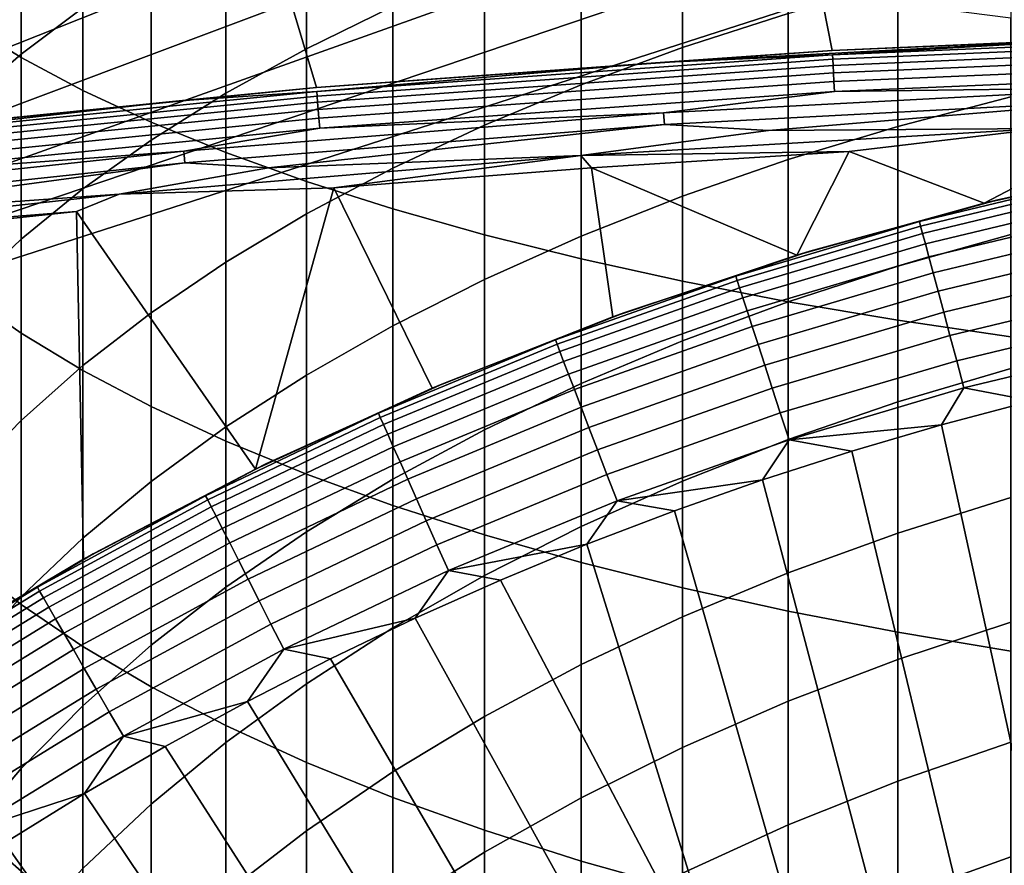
# Model space of a CAD drawing. Header units: metres. Extents: x -109 to 109, y -100 to 58.
# Tile 380 of 642: x -9.08 to -4.24, y 1.41 to 5.57. Entities that reach past the tile are written whole.
import ezdxf

# ---------------------------------------------------------------- set-up
doc = ezdxf.new("R2010")
doc.units = ezdxf.units.M
doc.layers.add('solid_21_062_100_XXX', color=7, linetype='CONTINUOUS')

msp = doc.modelspace()

# ---------------------------------------------------------------- linework, layer by layer
at = {"layer": 'solid_21_062_100_XXX'}
for points in [[(-9.075924, 6.760257, 208.655167), (-9.346973, 6.903656, 208.117264), (-9.346973, 5.552783, 207.725342), (-9.075924, 5.386034, 208.25647)], [(-8.771758, 6.621335, 209.17627), (-9.075924, 6.760257, 208.655167), (-9.075924, 5.386034, 208.25647), (-8.771758, 5.224493, 208.770996)], [(-8.435585, 6.487397, 209.678665), (-8.771758, 6.621335, 209.17627), (-8.771758, 5.224493, 208.770996), (-8.435585, 5.068746, 209.267075)], [(-9.075924, 6.332103, 198.475311), (-8.771758, 6.537919, 197.976837), (-8.771758, 5.630157, 197.578613), (-9.075924, 5.402772, 198.067627)], [(-8.06863, 6.358932, 210.160538), (-8.435585, 6.487397, 209.678665), (-8.435585, 5.068746, 209.267075), (-8.06863, 4.919364, 209.742889)], [(-7.672235, 6.260195, 196.223633), (-7.247845, 6.450282, 195.814819), (-7.247845, 5.637002, 195.414841), (-7.672235, 5.429248, 195.814957)], [(-2.543967, 5.528394, 25.515415), (-2.633567, 6.444398, 0.004598), (-5.265005, 6.329423, 0.004598), (-5.08588, 5.420014, 25.515415)], [(-7.672235, 6.23641, 210.620132), (-8.06863, 6.358932, 210.160538), (-8.06863, 4.919364, 209.742889), (-7.672235, 4.776891, 210.196686)], [(-9.346973, 6.119654, 198.989853), (-9.075924, 6.332103, 198.475311), (-9.075924, 5.402772, 198.067627), (-9.346973, 5.168059, 198.572418)], [(-5.08588, 5.420014, 25.515415), (-5.265005, 6.329423, 0.004598), (-7.891796, 6.137919, 0.004598), (-7.62369, 5.239478, 25.515415)], [(-5.822664, 6.184336, 194.360733), (-5.302712, 6.339252, 194.062378), (-5.302712, 5.602595, 193.65921), (-5.822664, 5.434801, 193.950516)], [(-2.20382, -0.203363, -19.838242), (-23.166414, -0.126966, -19.628342), (-3.36626, 6.248704, -2.111332), (-2.240212, 6.289994, -1.997891)], [(-23.166414, -0.126966, -19.628342), (-4.498542, 6.190415, -2.27148), (-3.36626, 6.248704, -2.111332)], [(-8.06863, 6.059652, 196.654922), (-7.672235, 6.260195, 196.223633), (-7.672235, 5.429248, 195.814957), (-8.06863, 5.210064, 196.237091)], [(-7.247845, 6.120275, 211.055756), (-7.672235, 6.23641, 210.620132), (-7.672235, 4.776891, 210.196686), (-7.247845, 4.641847, 210.626816)], [(-23.166414, -0.126966, -19.628342), (-5.638408, 6.114653, -2.479636), (-4.498542, 6.190415, -2.27148)], [(-6.321368, 6.015237, 194.686401), (-5.822664, 6.184336, 194.360733), (-5.822664, 5.434801, 193.950516), (-6.321368, 5.251643, 194.268494)], [(-23.166414, -0.126966, -19.628342), (-6.788262, 6.02087, -2.737302), (-5.638408, 6.114653, -2.479636)], [(-7.62369, 5.239478, 25.515415), (-7.891796, 6.137919, 0.004598), (-10.512141, 5.870016, 0.004598), (-10.155347, 4.986932, 25.515415)], [(-6.797007, 6.010954, 211.46582), (-7.247845, 6.120275, 211.055756), (-7.247845, 4.641847, 210.626816), (-6.797007, 4.514725, 211.031723)], [(-8.435585, 5.849383, 197.107132), (-8.06863, 6.059652, 196.654922), (-8.06863, 5.210064, 196.237091), (-8.435585, 4.980251, 196.679688)], [(-23.166414, -0.126966, -19.628342), (-7.951138, 5.908281, -3.046637), (-6.788262, 6.02087, -2.737302)], [(-6.797007, 5.83257, 195.038193), (-6.321368, 6.015237, 194.686401), (-6.321368, 5.251643, 194.268494), (-6.797007, 5.05379, 194.611984)], [(-6.321368, 5.908844, 211.848831), (-6.797007, 6.010954, 211.46582), (-6.797007, 4.514725, 211.031723), (-6.321368, 4.395988, 211.409927)], [(-23.166414, -0.126966, -19.628342), (-9.128993, 5.775929, -3.410272), (-7.951138, 5.908281, -3.046637)], [(-5.822664, 5.814318, 212.203415), (-6.321368, 5.908844, 211.848831), (-6.321368, 4.395988, 211.409927), (-5.822664, 4.286071, 211.760025)], [(-4.763412, 5.754414, 193.395645), (-4.206731, 5.889703, 193.160782), (-4.206731, 5.192842, 192.738846), (-4.763412, 5.047427, 192.96759)], [(-8.771758, 5.630157, 197.578613), (-8.435585, 5.849383, 197.107132), (-8.435585, 4.980251, 196.679688), (-8.771758, 4.740648, 197.141129)], [(-7.247845, 5.637002, 195.414841), (-6.797007, 5.83257, 195.038193), (-6.797007, 5.05379, 194.611984), (-7.247845, 4.841963, 194.979736)], [(-5.302712, 5.72772, 212.528229), (-5.822664, 5.814318, 212.203415), (-5.822664, 4.286071, 211.760025), (-5.302712, 4.185373, 212.080765)], [(-5.302712, 5.602595, 193.65921), (-4.763412, 5.754414, 193.395645), (-4.763412, 5.047427, 192.96759), (-5.302712, 4.884245, 193.224274)], [(-4.763412, 5.649368, 212.822144), (-5.302712, 5.72772, 212.528229), (-5.302712, 4.185373, 212.080765), (-4.763412, 4.094263, 212.370956)], [(-9.075924, 5.402772, 198.067627), (-8.771758, 5.630157, 197.578613), (-8.771758, 4.740648, 197.141129), (-9.075924, 4.492128, 197.619766)], [(-7.672235, 5.429248, 195.814957), (-7.247845, 5.637002, 195.414841), (-7.247845, 4.841963, 194.979736), (-7.672235, 4.616937, 195.370392)], [(-4.206731, 5.579547, 213.084045), (-4.763412, 5.649368, 212.822144), (-4.763412, 4.094263, 212.370956), (-4.206731, 4.013073, 212.629562)], [(-5.822664, 5.434801, 193.950516), (-5.302712, 5.602595, 193.65921), (-5.302712, 4.884245, 193.224274), (-5.822664, 4.703891, 193.50798)], [(-9.075924, 5.386034, 208.25647), (-9.346973, 5.552783, 207.725342), (-9.346973, 4.220311, 207.274811), (-9.075924, 4.030531, 207.798141)], [(-3.560844, 5.487441, 25.578373), (-2.543967, 5.528394, 25.515415), (-5.08588, 5.420014, 25.515415)], [(-5.931958, 5.361589, 25.578373), (-3.560844, 5.487441, 25.578373), (-5.08588, 5.420014, 25.515415)], [(-5.084708, 5.399403, 25.640709), (-3.560844, 5.487441, 25.578373), (-5.931958, 5.361589, 25.578373)], [(-5.084708, 5.399403, 25.640709), (-2.54338, 5.507758, 25.640709), (-3.560844, 5.487441, 25.578373)], [(-5.083446, 5.377224, 25.700699), (-2.542749, 5.485552, 25.700699), (-2.54338, 5.507758, 25.640709), (-5.084708, 5.399403, 25.640709)], [(-5.08176, 5.34758, 25.75736), (-2.541906, 5.455873, 25.75736), (-2.542749, 5.485552, 25.700699), (-5.083446, 5.377224, 25.700699)], [(-8.06863, 5.210064, 196.237091), (-7.672235, 5.429248, 195.814957), (-7.672235, 4.616937, 195.370392), (-8.06863, 4.379531, 195.782547)], [(-6.321368, 5.251643, 194.268494), (-5.822664, 5.434801, 193.950516), (-5.822664, 4.703891, 193.50798), (-6.321368, 4.507024, 193.817642)], [(-5.079677, 5.310956, 25.809769), (-2.540864, 5.419203, 25.809769), (-2.541906, 5.455873, 25.75736), (-5.08176, 5.34758, 25.75736)], [(-9.346973, 5.168059, 198.572418), (-9.075924, 5.402772, 198.067627), (-9.075924, 4.492128, 197.619766), (-9.346973, 4.235598, 198.113815)], [(-8.771758, 5.224493, 208.770996), (-9.075924, 5.386034, 208.25647), (-9.075924, 4.030531, 207.798141), (-8.771758, 3.846677, 208.305145)], [(-5.931958, 5.361589, 25.578373), (-5.08588, 5.420014, 25.515415), (-7.62369, 5.239478, 25.515415)], [(-7.621932, 5.218909, 25.640709), (-5.084708, 5.399403, 25.640709), (-5.931958, 5.361589, 25.578373)], [(-7.620041, 5.196775, 25.700699), (-5.083446, 5.377224, 25.700699), (-5.084708, 5.399403, 25.640709), (-7.621932, 5.218909, 25.640709)], [(-7.617514, 5.167191, 25.75736), (-5.08176, 5.34758, 25.75736), (-5.083446, 5.377224, 25.700699), (-7.620041, 5.196775, 25.700699)], [(-5.077231, 5.26795, 25.857065), (-2.53964, 5.376146, 25.857065), (-2.540864, 5.419203, 25.809769), (-5.079677, 5.310956, 25.809769)], [(-7.621932, 5.218909, 25.640709), (-5.931958, 5.361589, 25.578373), (-7.62369, 5.239478, 25.515415), (-8.298903, 5.172922, 25.578373)], [(-7.614391, 5.13064, 25.809769), (-5.079677, 5.310956, 25.809769), (-5.08176, 5.34758, 25.75736), (-7.617514, 5.167191, 25.75736)], [(-5.074462, 5.219268, 25.898474), (-2.538255, 5.327404, 25.898474), (-2.53964, 5.376146, 25.857065), (-5.077231, 5.26795, 25.857065)], [(-7.610725, 5.087721, 25.857065), (-5.077231, 5.26795, 25.857065), (-5.079677, 5.310956, 25.809769), (-7.614391, 5.13064, 25.809769)], [(-3.550965, 5.239189, 25.933317), (-2.538255, 5.327404, 25.898474), (-5.074462, 5.219268, 25.898474)], [(-8.298903, 5.172922, 25.578373), (-7.62369, 5.239478, 25.515415), (-10.155347, 4.986932, 25.515415)], [(-7.606575, 5.039137, 25.898474), (-5.074462, 5.219268, 25.898474), (-5.077231, 5.26795, 25.857065), (-7.610725, 5.087721, 25.857065)], [(-6.797007, 5.05379, 194.611984), (-6.321368, 5.251643, 194.268494), (-6.321368, 4.507024, 193.817642), (-6.797007, 4.294362, 194.152176)], [(-3.550965, 5.239189, 25.933317), (-5.915502, 5.113687, 25.933317), (-5.911683, 5.056154, 25.961025), (-3.548673, 5.181576, 25.961025)], [(-5.915502, 5.113687, 25.933317), (-3.550965, 5.239189, 25.933317), (-5.074462, 5.219268, 25.898474)], [(-10.153007, 4.96642, 25.640709), (-7.621932, 5.218909, 25.640709), (-8.298903, 5.172922, 25.578373)], [(-10.150488, 4.944349, 25.700699), (-7.620041, 5.196775, 25.700699), (-7.621932, 5.218909, 25.640709), (-10.153007, 4.96642, 25.640709)], [(-10.14712, 4.914849, 25.75736), (-7.617514, 5.167191, 25.75736), (-7.620041, 5.196775, 25.700699), (-10.150488, 4.944349, 25.700699)], [(-8.435585, 5.068746, 209.267075), (-8.771758, 5.224493, 208.770996), (-8.771758, 3.846677, 208.305145), (-8.435585, 3.669419, 208.793945)], [(-8.435585, 4.980251, 196.679688), (-8.06863, 5.210064, 196.237091), (-8.06863, 4.379531, 195.782547), (-8.435585, 4.130612, 196.214691)], [(-5.915502, 5.113687, 25.933317), (-5.074462, 5.219268, 25.898474), (-7.606575, 5.039137, 25.898474)], [(-4.763412, 5.047427, 192.96759), (-4.206731, 5.192842, 192.738846), (-4.206731, 4.515069, 192.286896), (-4.763412, 4.359805, 192.509064)], [(-10.153007, 4.96642, 25.640709), (-8.298903, 5.172922, 25.578373), (-10.155347, 4.986932, 25.515415), (-10.660014, 4.921571, 25.578373)], [(-10.142962, 4.878401, 25.809769), (-7.614391, 5.13064, 25.809769), (-7.617514, 5.167191, 25.75736), (-10.14712, 4.914849, 25.75736)], [(-3.548673, 5.181576, 25.961025), (-5.911683, 5.056154, 25.961025), (-5.400035, 5.027806, 25.981146)], [(-3.548673, 5.181576, 25.961025), (-5.400035, 5.027806, 25.981146), (-4.047346, 5.036688, 25.993347), (-2.936284, 5.143081, 25.981146)], [(-10.138078, 4.835604, 25.857065), (-7.610725, 5.087721, 25.857065), (-7.614391, 5.13064, 25.809769), (-10.142962, 4.878401, 25.809769)], [(-10.132548, 4.787158, 25.898474), (-7.606575, 5.039137, 25.898474), (-7.610725, 5.087721, 25.857065), (-10.138078, 4.835604, 25.857065)], [(-5.915502, 5.113687, 25.933317), (-8.275881, 4.925542, 25.933317), (-8.270537, 4.868132, 25.961025), (-5.911683, 5.056154, 25.961025)], [(-8.275881, 4.925542, 25.933317), (-5.915502, 5.113687, 25.933317), (-7.606575, 5.039137, 25.898474)], [(-8.275881, 4.925542, 25.933317), (-7.606575, 5.039137, 25.898474), (-10.132548, 4.787158, 25.898474)], [(-8.06863, 4.919364, 209.742889), (-8.435585, 5.068746, 209.267075), (-8.435585, 3.669419, 208.793945), (-8.06863, 3.499404, 209.262772)], [(-5.911683, 5.056154, 25.961025), (-8.270537, 4.868132, 25.961025), (-7.859658, 4.844451, 25.981146)], [(-5.911683, 5.056154, 25.961025), (-7.859658, 4.844451, 25.981146), (-6.322547, 4.904096, 25.993347), (-5.400035, 5.027806, 25.981146)], [(-7.247845, 4.841963, 194.979736), (-6.797007, 5.05379, 194.611984), (-6.797007, 4.294362, 194.152176), (-7.247845, 4.066681, 194.510315)], [(-5.302712, 4.884245, 193.224274), (-4.763412, 5.047427, 192.96759), (-4.763412, 4.359805, 192.509064), (-5.302712, 4.185571, 192.758377)], [(-4.047346, 5.036688, 25.993347), (-6.322547, 4.904096, 25.993347), (-5.001896, 4.924289, 25.997431)], [(-5.400035, 5.027806, 25.981146), (-6.322547, 4.904096, 25.993347), (-4.047346, 5.036688, 25.993347)], [(-4.047346, 5.036688, 25.993347), (-5.001896, 4.924289, 25.997431), (-4.338138, 4.669417, 25.997431), (-3.732486, 4.98661, 25.997431)], [(-8.771758, 4.740648, 197.141129), (-8.435585, 4.980251, 196.679688), (-8.435585, 4.130612, 196.214691), (-8.771758, 3.871089, 196.665237)], [(-3.732486, 4.98661, 25.997431), (-4.338138, 4.669417, 25.997431), (-3.404914, 4.875026, 25.997431)], [(-8.275881, 4.925542, 25.933317), (-10.630442, 4.674889, 25.933317), (-10.623578, 4.61764, 25.961025), (-8.270537, 4.868132, 25.961025)], [(-10.630442, 4.674889, 25.933317), (-8.275881, 4.925542, 25.933317), (-10.132548, 4.787158, 25.898474)], [(-6.322547, 4.904096, 25.993347), (-8.593615, 4.713373, 25.993347), (-7.537824, 4.745306, 25.997431)], [(-7.859658, 4.844451, 25.981146), (-8.593615, 4.713373, 25.993347), (-6.322547, 4.904096, 25.993347)], [(-7.672235, 4.776891, 210.196686), (-8.06863, 4.919364, 209.742889), (-8.06863, 3.499404, 209.262772), (-7.672235, 3.337253, 209.709915)], [(-6.322547, 4.904096, 25.993347), (-7.537824, 4.745306, 25.997431), (-6.270484, 4.843845, 25.997431)], [(-6.322547, 4.904096, 25.993347), (-6.270484, 4.843845, 25.997431), (-5.001896, 4.924289, 25.997431)], [(-5.001896, 4.924289, 25.997431), (-6.270484, 4.843845, 25.997431), (-5.259147, 4.414567, 25.997431)], [(-5.001896, 4.924289, 25.997431), (-5.259147, 4.414567, 25.997431), (-4.338138, 4.669417, 25.997431)], [(-8.270537, 4.868132, 25.961025), (-10.623578, 4.61764, 25.961025), (-10.31327, 4.593155, 25.981146)], [(-8.270537, 4.868132, 25.961025), (-10.31327, 4.593155, 25.981146), (-8.593615, 4.713373, 25.993347), (-7.859658, 4.844451, 25.981146)], [(-7.537824, 4.745306, 25.997431), (-7.054158, 3.760156, 25.997431), (-6.16534, 4.111195, 25.997431), (-6.270484, 4.843845, 25.997431)], [(-6.270484, 4.843845, 25.997431), (-6.16534, 4.111195, 25.997431), (-5.259147, 4.414567, 25.997431)], [(-5.822664, 4.703891, 193.50798), (-5.302712, 4.884245, 193.224274), (-5.302712, 4.185571, 192.758377), (-5.822664, 3.993002, 193.033936)], [(-3.335197, 4.888314, 26.844654), (-3.404914, 4.875026, 25.997431), (-4.338138, 4.669417, 25.997431), (-4.271881, 4.685738, 26.844654)], [(-3.740828, 4.799212, 27.018965), (-3.335197, 4.888314, 26.844654), (-4.271881, 4.685738, 26.844654)], [(-7.672235, 4.616937, 195.370392), (-7.247845, 4.841963, 194.979736), (-7.247845, 4.066681, 194.510315), (-7.672235, 3.824811, 194.890778)], [(-4.656773, 4.579314, 27.018965), (-3.740828, 4.799212, 27.018965), (-4.271881, 4.685738, 26.844654)], [(-4.650871, 4.557286, 27.192122), (-3.736087, 4.776906, 27.192122), (-3.740828, 4.799212, 27.018965), (-4.656773, 4.579314, 27.018965)], [(-7.247845, 4.641847, 210.626816), (-7.672235, 4.776891, 210.196686), (-7.672235, 3.337253, 209.709915), (-7.247845, 3.183557, 210.133743)], [(-4.641081, 4.520751, 27.362629), (-3.728223, 4.739909, 27.362629), (-3.736087, 4.776906, 27.192122), (-4.650871, 4.557286, 27.192122)], [(-8.593615, 4.713373, 25.993347), (-10.859062, 4.464646, 25.993347), (-8.803649, 4.628683, 25.997431)], [(-10.31327, 4.593155, 25.981146), (-10.859062, 4.464646, 25.993347), (-8.593615, 4.713373, 25.993347)], [(-9.075924, 4.492128, 197.619766), (-8.771758, 4.740648, 197.141129), (-8.771758, 3.871089, 196.665237), (-9.075924, 3.601907, 197.132553)], [(-8.593615, 4.713373, 25.993347), (-8.803649, 4.628683, 25.997431), (-7.92309, 3.362443, 25.997431), (-7.537824, 4.745306, 25.997431)], [(-7.537824, 4.745306, 25.997431), (-7.92309, 3.362443, 25.997431), (-7.054158, 3.760156, 25.997431)], [(-6.321368, 4.507024, 193.817642), (-5.822664, 4.703891, 193.50798), (-5.822664, 3.993002, 193.033936), (-6.321368, 3.782801, 193.334717)], [(-4.627479, 4.469987, 27.529186), (-3.717296, 4.688502, 27.529186), (-3.728223, 4.739909, 27.362629), (-4.641081, 4.520751, 27.362629)], [(-4.271881, 4.685738, 26.844654), (-4.338138, 4.669417, 25.997431), (-5.259147, 4.414567, 25.997431), (-5.196455, 4.433597, 26.844654)], [(-4.656773, 4.579314, 27.018965), (-4.271881, 4.685738, 26.844654), (-5.196455, 4.433597, 26.844654)], [(-4.610168, 4.40538, 27.690523), (-3.70339, 4.623078, 27.690523), (-3.717296, 4.688502, 27.529186), (-4.627479, 4.469987, 27.529186)], [(-10.859062, 4.464646, 25.993347), (-10.067615, 4.494019, 25.997431), (-8.803649, 4.628683, 25.997431)], [(-10.067615, 4.494019, 25.997431), (-9.591549, 2.431618, 25.997431), (-8.769684, 2.919179, 25.997431), (-8.803649, 4.628683, 25.997431)], [(-8.803649, 4.628683, 25.997431), (-8.769684, 2.919179, 25.997431), (-7.92309, 3.362443, 25.997431)], [(-8.06863, 4.379531, 195.782547), (-7.672235, 4.616937, 195.370392), (-7.672235, 3.824811, 194.890778), (-8.06863, 3.569636, 195.292175)], [(-6.797007, 4.514725, 211.031723), (-7.247845, 4.641847, 210.626816), (-7.247845, 3.183557, 210.133743), (-6.797007, 3.038876, 210.532715)], [(-4.58928, 4.327424, 27.845409), (-3.68661, 4.544136, 27.845409), (-3.70339, 4.623078, 27.690523), (-4.610168, 4.40538, 27.690523)], [(-5.559954, 4.311779, 27.018965), (-4.656773, 4.579314, 27.018965), (-5.196455, 4.433597, 26.844654)], [(-5.552907, 4.290091, 27.192122), (-4.650871, 4.557286, 27.192122), (-4.656773, 4.579314, 27.018965), (-5.559954, 4.311779, 27.018965)], [(-5.541219, 4.254118, 27.362629), (-4.641081, 4.520751, 27.362629), (-4.650871, 4.557286, 27.192122), (-5.552907, 4.290091, 27.192122)], [(-6.321368, 4.395988, 211.409927), (-6.797007, 4.514725, 211.031723), (-6.797007, 3.038876, 210.532715), (-6.321368, 2.90374, 210.905365)], [(-6.797007, 4.294362, 194.152176), (-6.321368, 4.507024, 193.817642), (-6.321368, 3.782801, 193.334717), (-6.797007, 3.555736, 193.659637)], [(-5.524979, 4.204135, 27.529186), (-4.627479, 4.469987, 27.529186), (-4.641081, 4.520751, 27.362629), (-5.541219, 4.254118, 27.362629)], [(-4.763412, 4.359805, 192.509064), (-4.206731, 4.515069, 192.286896), (-4.206731, 3.857675, 191.805771), (-4.763412, 3.692859, 192.02095)], [(-4.564973, 4.236713, 27.992664), (-3.667085, 4.452277, 27.992664), (-3.68661, 4.544136, 27.845409), (-4.58928, 4.327424, 27.845409)], [(-9.346973, 4.235598, 198.113815), (-9.075924, 4.492128, 197.619766), (-9.075924, 3.601907, 197.132553), (-9.346973, 3.324051, 197.614929)], [(-5.50431, 4.140523, 27.690523), (-4.610168, 4.40538, 27.690523), (-4.627479, 4.469987, 27.529186), (-5.524979, 4.204135, 27.529186)], [(-5.196455, 4.433597, 26.844654), (-5.259147, 4.414567, 25.997431), (-6.16534, 4.111195, 25.997431), (-6.106299, 4.132605, 26.844654)], [(-5.559954, 4.311779, 27.018965), (-5.196455, 4.433597, 26.844654), (-6.106299, 4.132605, 26.844654)], [(-4.537435, 4.133939, 28.131165), (-3.644963, 4.348202, 28.131165), (-3.667085, 4.452277, 27.992664), (-4.564973, 4.236713, 27.992664)], [(-8.435585, 4.130612, 196.214691), (-8.06863, 4.379531, 195.782547), (-8.06863, 3.569636, 195.292175), (-8.435585, 3.302086, 195.713043)], [(-5.822664, 4.286071, 211.760025), (-6.321368, 4.395988, 211.409927), (-6.321368, 2.90374, 210.905365), (-5.822664, 2.778641, 211.250336)], [(-5.47937, 4.063767, 27.845409), (-4.58928, 4.327424, 27.845409), (-4.610168, 4.40538, 27.690523), (-5.50431, 4.140523, 27.690523)], [(-5.302712, 4.185571, 192.758377), (-4.763412, 4.359805, 192.509064), (-4.763412, 3.692859, 192.02095), (-5.302712, 3.507905, 192.262436)], [(-6.447896, 3.997343, 27.018965), (-5.559954, 4.311779, 27.018965), (-6.106299, 4.132605, 26.844654)], [(-6.439723, 3.976053, 27.192122), (-5.552907, 4.290091, 27.192122), (-5.559954, 4.311779, 27.018965), (-6.447896, 3.997343, 27.018965)], [(-5.45035, 3.974452, 27.992664), (-4.564973, 4.236713, 27.992664), (-4.58928, 4.327424, 27.845409), (-5.47937, 4.063767, 27.845409)], [(-4.506875, 4.019885, 28.259855), (-3.620413, 4.232705, 28.259855), (-3.644963, 4.348202, 28.131165), (-4.537435, 4.133939, 28.131165)], [(-7.247845, 4.066681, 194.510315), (-6.797007, 4.294362, 194.152176), (-6.797007, 3.555736, 193.659637), (-7.247845, 3.312634, 194.007507)], [(-6.426168, 3.940741, 27.362629), (-5.541219, 4.254118, 27.362629), (-5.552907, 4.290091, 27.192122), (-6.439723, 3.976053, 27.192122)], [(-5.302712, 4.185373, 212.080765), (-5.822664, 4.286071, 211.760025), (-5.822664, 2.778641, 211.250336), (-5.302712, 2.664035, 211.566376)], [(-9.075924, 4.030531, 207.798141), (-9.346973, 4.220311, 207.274811), (-9.346973, 2.908782, 206.766541), (-9.075924, 2.696332, 207.281082)], [(-6.407334, 3.891677, 27.529186), (-5.524979, 4.204135, 27.529186), (-5.541219, 4.254118, 27.362629), (-6.426168, 3.940741, 27.362629)], [(-5.41747, 3.87326, 28.131165), (-4.537435, 4.133939, 28.131165), (-4.564973, 4.236713, 27.992664), (-5.45035, 3.974452, 27.992664)], [(-4.473525, 3.895421, 28.377752), (-3.593623, 4.106667, 28.377752), (-3.620413, 4.232705, 28.259855), (-4.506875, 4.019885, 28.259855)], [(-6.383365, 3.829234, 27.690523), (-5.50431, 4.140523, 27.690523), (-5.524979, 4.204135, 27.529186), (-6.407334, 3.891677, 27.529186)], [(-5.822664, 3.993002, 193.033936), (-5.302712, 4.185571, 192.758377), (-5.302712, 3.507905, 192.262436), (-5.822664, 3.303488, 192.529312)], [(-4.763412, 4.094263, 212.370956), (-5.302712, 4.185373, 212.080765), (-5.302712, 2.664035, 211.566376), (-4.763412, 2.560341, 211.852325)], [(-8.771758, 3.871089, 196.665237), (-8.435585, 4.130612, 196.214691), (-8.435585, 3.302086, 195.713043), (-8.771758, 3.023138, 196.151825)], [(-6.106299, 4.132605, 26.844654), (-6.16534, 4.111195, 25.997431), (-7.054158, 3.760156, 25.997431), (-6.998835, 3.783616, 26.844654)], [(-6.447896, 3.997343, 27.018965), (-6.106299, 4.132605, 26.844654), (-6.998835, 3.783616, 26.844654)], [(-6.354442, 3.753888, 27.845409), (-5.47937, 4.063767, 27.845409), (-5.50431, 4.140523, 27.690523), (-6.383365, 3.829234, 27.690523)], [(-5.380983, 3.760962, 28.259855), (-4.506875, 4.019885, 28.259855), (-4.537435, 4.133939, 28.131165), (-5.41747, 3.87326, 28.131165)], [(-4.206731, 4.013073, 212.629562), (-4.763412, 4.094263, 212.370956), (-4.763412, 2.560341, 211.852325), (-4.206731, 2.467937, 212.107132)], [(-4.43764, 3.761496, 28.483959), (-3.564796, 3.971048, 28.483959), (-3.593623, 4.106667, 28.377752), (-4.473525, 3.895421, 28.377752)], [(-8.771758, 3.846677, 208.305145), (-9.075924, 4.030531, 207.798141), (-9.075924, 2.696332, 207.281082), (-8.771758, 2.490517, 207.779556)], [(-7.672235, 3.824811, 194.890778), (-7.247845, 4.066681, 194.510315), (-7.247845, 3.312634, 194.007507), (-7.672235, 3.054383, 194.377045)], [(-6.320787, 3.666214, 27.992664), (-5.45035, 3.974452, 27.992664), (-5.47937, 4.063767, 27.845409), (-6.354442, 3.753888, 27.845409)], [(-7.318164, 3.636866, 27.018965), (-6.447896, 3.997343, 27.018965), (-6.998835, 3.783616, 26.844654)], [(-7.308889, 3.616033, 27.192122), (-6.439723, 3.976053, 27.192122), (-6.447896, 3.997343, 27.018965), (-7.318164, 3.636866, 27.018965)], [(-7.293504, 3.581479, 27.362629), (-6.426168, 3.940741, 27.362629), (-6.439723, 3.976053, 27.192122), (-7.308889, 3.616033, 27.192122)], [(-6.321368, 3.782801, 193.334717), (-5.822664, 3.993002, 193.033936), (-5.822664, 3.303488, 192.529312), (-6.321368, 3.080355, 192.820633)], [(-6.282657, 3.566882, 28.131165), (-5.41747, 3.87326, 28.131165), (-5.45035, 3.974452, 27.992664), (-6.320787, 3.666214, 27.992664)], [(-5.341165, 3.638414, 28.377752), (-4.473525, 3.895421, 28.377752), (-4.506875, 4.019885, 28.259855), (-5.380983, 3.760962, 28.259855)], [(-7.272128, 3.533468, 27.529186), (-6.407334, 3.891677, 27.529186), (-6.426168, 3.940741, 27.362629), (-7.293504, 3.581479, 27.362629)], [(-3.564796, 3.971048, 28.483959), (-4.43764, 3.761496, 28.483959), (-4.102744, 3.6975, 28.576704), (-3.654497, 3.802549, 28.576704)], [(-7.244924, 3.472364, 27.690523), (-6.383365, 3.829234, 27.690523), (-6.407334, 3.891677, 27.529186), (-7.272128, 3.533468, 27.529186)], [(-5.29832, 3.506551, 28.483959), (-4.43764, 3.761496, 28.483959), (-4.473525, 3.895421, 28.377752), (-5.341165, 3.638414, 28.377752)], [(-9.075924, 3.601907, 197.132553), (-8.771758, 3.871089, 196.665237), (-8.771758, 3.023138, 196.151825), (-9.075924, 2.733809, 196.606949)], [(-8.435585, 3.669419, 208.793945), (-8.771758, 3.846677, 208.305145), (-8.771758, 2.490517, 207.779556), (-8.435585, 2.292085, 208.260162)], [(-7.212097, 3.398636, 27.845409), (-6.354442, 3.753888, 27.845409), (-6.383365, 3.829234, 27.690523), (-7.244924, 3.472364, 27.690523)], [(-6.240342, 3.456647, 28.259855), (-5.380983, 3.760962, 28.259855), (-5.41747, 3.87326, 28.131165), (-6.282657, 3.566882, 28.131165)], [(-4.763412, 3.692859, 192.02095), (-4.206731, 3.857675, 191.805771), (-4.206731, 3.221916, 191.296417), (-4.763412, 3.047861, 191.504196)], [(-8.06863, 3.569636, 195.292175), (-7.672235, 3.824811, 194.890778), (-7.672235, 3.054383, 194.377045), (-8.06863, 2.781925, 194.766907)], [(-6.998835, 3.783616, 26.844654), (-7.054158, 3.760156, 25.997431), (-7.92309, 3.362443, 25.997431), (-7.871532, 3.387618, 26.844654)], [(-7.318164, 3.636866, 27.018965), (-6.998835, 3.783616, 26.844654), (-7.871532, 3.387618, 26.844654)], [(-6.797007, 3.555736, 193.659637), (-6.321368, 3.782801, 193.334717), (-6.321368, 3.080355, 192.820633), (-6.797007, 2.839319, 193.13533)], [(-7.1739, 3.312844, 27.992664), (-6.320787, 3.666214, 27.992664), (-6.354442, 3.753888, 27.845409), (-7.212097, 3.398636, 27.845409)], [(-6.194165, 3.336351, 28.377752), (-5.341165, 3.638414, 28.377752), (-5.380983, 3.760962, 28.259855), (-6.240342, 3.456647, 28.259855)], [(-5.29832, 3.506551, 28.483959), (-4.547982, 3.58035, 28.576704), (-4.43764, 3.761496, 28.483959)], [(-4.43764, 3.761496, 28.483959), (-4.547982, 3.58035, 28.576704), (-4.102744, 3.6975, 28.576704)], [(-5.302712, 3.507905, 192.262436), (-4.763412, 3.692859, 192.02095), (-4.763412, 3.047861, 191.504196), (-5.302712, 2.85254, 191.737366)], [(-4.102744, 3.6975, 28.576704), (-4.547982, 3.58035, 28.576704), (-4.014115, 1.133301, 30.020081), (-3.621759, 1.240401, 30.020081)], [(-8.06863, 3.499404, 209.262772), (-8.435585, 3.669419, 208.793945), (-8.435585, 2.292085, 208.260162), (-8.06863, 2.101762, 208.721115)], [(-8.168374, 3.231336, 27.018965), (-7.318164, 3.636866, 27.018965), (-7.871532, 3.387618, 26.844654)], [(-8.158021, 3.211018, 27.192122), (-7.308889, 3.616033, 27.192122), (-7.318164, 3.636866, 27.018965), (-8.168374, 3.231336, 27.018965)], [(-7.130623, 3.215642, 28.131165), (-6.282657, 3.566882, 28.131165), (-6.320787, 3.666214, 27.992664), (-7.1739, 3.312844, 27.992664)], [(-6.144477, 3.206911, 28.483959), (-5.29832, 3.506551, 28.483959), (-5.341165, 3.638414, 28.377752), (-6.194165, 3.336351, 28.377752)], [(-9.346973, 3.324051, 197.614929), (-9.075924, 3.601907, 197.132553), (-9.075924, 2.733809, 196.606949), (-9.346973, 2.435155, 197.076736)], [(-8.140849, 3.177316, 27.362629), (-7.293504, 3.581479, 27.362629), (-7.308889, 3.616033, 27.192122), (-8.158021, 3.211018, 27.192122)], [(-8.435585, 3.302086, 195.713043), (-8.06863, 3.569636, 195.292175), (-8.06863, 2.781925, 194.766907), (-8.435585, 2.496254, 195.17569)], [(-8.11699, 3.130489, 27.529186), (-7.272128, 3.533468, 27.529186), (-7.293504, 3.581479, 27.362629), (-8.140849, 3.177316, 27.362629)], [(-7.247845, 3.312634, 194.007507), (-6.797007, 3.555736, 193.659637), (-6.797007, 2.839319, 193.13533), (-7.247845, 2.58126, 193.472244)], [(-7.082597, 3.107774, 28.259855), (-6.240342, 3.456647, 28.259855), (-6.282657, 3.566882, 28.131165), (-7.130623, 3.215642, 28.131165)], [(-5.29832, 3.506551, 28.483959), (-4.989884, 3.451186, 28.576704), (-4.547982, 3.58035, 28.576704)], [(-4.547982, 3.58035, 28.576704), (-4.989884, 3.451186, 28.576704), (-4.403313, 1.015239, 30.020081), (-4.014115, 1.133301, 30.020081)], [(-8.086624, 3.070894, 27.690523), (-7.244924, 3.472364, 27.690523), (-7.272128, 3.533468, 27.529186), (-8.11699, 3.130489, 27.529186)], [(-7.672235, 3.337253, 209.709915), (-8.06863, 3.499404, 209.262772), (-8.06863, 2.101762, 208.721115), (-7.672235, 1.920241, 209.160767)], [(-6.144477, 3.206911, 28.483959), (-5.428126, 3.310104, 28.576704), (-5.29832, 3.506551, 28.483959)], [(-5.822664, 3.303488, 192.529312), (-5.302712, 3.507905, 192.262436), (-5.302712, 2.85254, 191.737366), (-5.822664, 2.636665, 191.995056)], [(-5.29832, 3.506551, 28.483959), (-5.428126, 3.310104, 28.576704), (-4.989884, 3.451186, 28.576704)], [(-8.049984, 2.998984, 27.845409), (-7.212097, 3.398636, 27.845409), (-7.244924, 3.472364, 27.690523), (-8.086624, 3.070894, 27.690523)], [(-7.030187, 2.990059, 28.377752), (-6.194165, 3.336351, 28.377752), (-6.240342, 3.456647, 28.259855), (-7.082597, 3.107774, 28.259855)], [(-4.989884, 3.451186, 28.576704), (-5.428126, 3.310104, 28.576704), (-4.789046, 0.886308, 30.020081), (-4.403313, 1.015239, 30.020081)], [(-8.00735, 2.915309, 27.992664), (-7.1739, 3.312844, 27.992664), (-7.212097, 3.398636, 27.845409), (-8.049984, 2.998984, 27.845409)], [(-7.871532, 3.387618, 26.844654), (-7.92309, 3.362443, 25.997431), (-8.769684, 2.919179, 25.997431), (-8.721915, 2.945735, 26.844654)], [(-8.168374, 3.231336, 27.018965), (-7.871532, 3.387618, 26.844654), (-8.721915, 2.945735, 26.844654)], [(-8.771758, 3.023138, 196.151825), (-8.435585, 3.302086, 195.713043), (-8.435585, 2.496254, 195.17569), (-8.771758, 2.198412, 195.601883)], [(-7.959045, 2.820506, 28.131165), (-7.130623, 3.215642, 28.131165), (-7.1739, 3.312844, 27.992664), (-8.00735, 2.915309, 27.992664)], [(-7.247845, 3.183557, 210.133743), (-7.672235, 3.337253, 209.709915), (-7.672235, 1.920241, 209.160767), (-7.247845, 1.748186, 209.577469)], [(-7.672235, 3.054383, 194.377045), (-7.247845, 3.312634, 194.007507), (-7.247845, 2.58126, 193.472244), (-7.672235, 2.30712, 193.830154)], [(-6.973794, 2.863397, 28.483959), (-6.144477, 3.206911, 28.483959), (-6.194165, 3.336351, 28.377752), (-7.030187, 2.990059, 28.377752)], [(-6.321368, 3.080355, 192.820633), (-5.822664, 3.303488, 192.529312), (-5.822664, 2.636665, 191.995056), (-6.321368, 2.401025, 192.276367)], [(-6.144477, 3.206911, 28.483959), (-5.862387, 3.157206, 28.576704), (-5.428126, 3.310104, 28.576704)], [(-5.428126, 3.310104, 28.576704), (-5.862387, 3.157206, 28.576704), (-5.171012, 0.74661, 30.020081), (-4.789046, 0.886308, 30.020081)], [(-8.996195, 2.781866, 27.018965), (-8.168374, 3.231336, 27.018965), (-8.721915, 2.945735, 26.844654)], [(-8.984793, 2.762117, 27.192122), (-8.158021, 3.211018, 27.192122), (-8.168374, 3.231336, 27.018965), (-8.996195, 2.781866, 27.018965)], [(-8.96588, 2.729361, 27.362629), (-8.140849, 3.177316, 27.362629), (-8.158021, 3.211018, 27.192122), (-8.984793, 2.762117, 27.192122)], [(-7.905439, 2.715298, 28.259855), (-7.082597, 3.107774, 28.259855), (-7.130623, 3.215642, 28.131165), (-7.959045, 2.820506, 28.131165)], [(-6.973794, 2.863397, 28.483959), (-6.292349, 2.992604, 28.576704), (-6.144477, 3.206911, 28.483959)], [(-6.144477, 3.206911, 28.483959), (-6.292349, 2.992604, 28.576704), (-5.862387, 3.157206, 28.576704)], [(-4.763412, 3.047861, 191.504196), (-4.206731, 3.221916, 191.296417), (-4.206731, 2.609003, 190.759781), (-4.763412, 2.426042, 190.959763)], [(-8.939603, 2.683847, 27.529186), (-8.11699, 3.130489, 27.529186), (-8.140849, 3.177316, 27.362629), (-8.96588, 2.729361, 27.362629)], [(-6.797007, 3.038876, 210.532715), (-7.247845, 3.183557, 210.133743), (-7.247845, 1.748186, 209.577469), (-6.797007, 1.586224, 209.969742)], [(-5.862387, 3.157206, 28.576704), (-6.292349, 2.992604, 28.576704), (-5.54891, 0.596253, 30.020081), (-5.171012, 0.74661, 30.020081)], [(-8.90616, 2.625922, 27.690523), (-8.086624, 3.070894, 27.690523), (-8.11699, 3.130489, 27.529186), (-8.939603, 2.683847, 27.529186)], [(-7.846941, 2.600488, 28.377752), (-7.030187, 2.990059, 28.377752), (-7.082597, 3.107774, 28.259855), (-7.905439, 2.715298, 28.259855)], [(-8.865808, 2.556028, 27.845409), (-8.049984, 2.998984, 27.845409), (-8.086624, 3.070894, 27.690523), (-8.90616, 2.625922, 27.690523)], [(-8.06863, 2.781925, 194.766907), (-7.672235, 3.054383, 194.377045), (-7.672235, 2.30712, 193.830154), (-8.06863, 2.017899, 194.207748)], [(-6.797007, 2.839319, 193.13533), (-6.321368, 3.080355, 192.820633), (-6.321368, 2.401025, 192.276367), (-6.797007, 2.146479, 192.580231)], [(-9.075924, 2.733809, 196.606949), (-8.771758, 3.023138, 196.151825), (-8.771758, 2.198412, 195.601883), (-9.075924, 1.889488, 196.04393)], [(-6.321368, 2.90374, 210.905365), (-6.797007, 3.038876, 210.532715), (-6.797007, 1.586224, 209.969742), (-6.321368, 1.434945, 210.336136)], [(-5.302712, 2.85254, 191.737366), (-4.763412, 3.047861, 191.504196), (-4.763412, 2.426042, 190.959763), (-5.302712, 2.220726, 191.184174)], [(-8.818851, 2.474699, 27.992664), (-8.00735, 2.915309, 27.992664), (-8.049984, 2.998984, 27.845409), (-8.865808, 2.556028, 27.845409)], [(-7.783995, 2.476951, 28.483959), (-6.973794, 2.863397, 28.483959), (-7.030187, 2.990059, 28.377752), (-7.846941, 2.600488, 28.377752)], [(-6.973794, 2.863397, 28.483959), (-6.717695, 2.81642, 28.576704), (-6.292349, 2.992604, 28.576704)], [(-6.292349, 2.992604, 28.576704), (-6.717695, 2.81642, 28.576704), (-5.54891, 0.596253, 30.020081)], [(-8.721915, 2.945735, 26.844654), (-8.769684, 2.919179, 25.997431), (-9.591549, 2.431618, 25.997431), (-9.547576, 2.45922, 26.844654)], [(-8.996195, 2.781866, 27.018965), (-8.721915, 2.945735, 26.844654), (-9.547576, 2.45922, 26.844654)], [(-9.075924, 2.696332, 207.281082), (-9.346973, 2.908782, 206.766541), (-9.346973, 1.620696, 206.201477), (-9.075924, 1.385983, 206.706253)], [(-8.765652, 2.382554, 28.131165), (-7.959045, 2.820506, 28.131165), (-8.00735, 2.915309, 27.992664), (-8.818851, 2.474699, 27.992664)], [(-7.783995, 2.476951, 28.483959), (-7.138115, 2.628782, 28.576704), (-6.973794, 2.863397, 28.483959)], [(-6.973794, 2.863397, 28.483959), (-7.138115, 2.628782, 28.576704), (-6.717695, 2.81642, 28.576704)], [(-5.822664, 2.778641, 211.250336), (-6.321368, 2.90374, 210.905365), (-6.321368, 1.434945, 210.336136), (-5.822664, 1.294903, 210.675323)], [(-8.706613, 2.280296, 28.259855), (-7.905439, 2.715298, 28.259855), (-7.959045, 2.820506, 28.131165), (-8.765652, 2.382554, 28.131165)], [(-7.247845, 2.58126, 193.472244), (-6.797007, 2.839319, 193.13533), (-6.797007, 2.146479, 192.580231), (-7.247845, 1.873955, 192.905563)], [(-7.138115, 2.628782, 28.576704), (-5.922442, 0.435357, 30.020081), (-5.54891, 0.596253, 30.020081), (-6.717695, 2.81642, 28.576704)], [(-5.822664, 2.636665, 191.995056), (-5.302712, 2.85254, 191.737366), (-5.302712, 2.220726, 191.184174), (-5.822664, 1.993806, 191.432205)], [(-9.799357, 2.289687, 27.018965), (-8.996195, 2.781866, 27.018965), (-9.547576, 2.45922, 26.844654)], [(-9.786938, 2.270562, 27.192122), (-8.984793, 2.762117, 27.192122), (-8.996195, 2.781866, 27.018965), (-9.799357, 2.289687, 27.018965)], [(-9.766337, 2.23884, 27.362629), (-8.96588, 2.729361, 27.362629), (-8.984793, 2.762117, 27.192122), (-9.786938, 2.270562, 27.192122)], [(-8.435585, 2.496254, 195.17569), (-8.06863, 2.781925, 194.766907), (-8.06863, 2.017899, 194.207748), (-8.435585, 1.714652, 194.603668)], [(-5.302712, 2.664035, 211.566376), (-5.822664, 2.778641, 211.250336), (-5.822664, 1.294903, 210.675323), (-5.302712, 1.166607, 210.986053)], [(-9.737714, 2.194764, 27.529186), (-8.939603, 2.683847, 27.529186), (-8.96588, 2.729361, 27.362629), (-9.766337, 2.23884, 27.362629)], [(-9.346973, 2.435155, 197.076736), (-9.075924, 2.733809, 196.606949), (-9.075924, 1.889488, 196.04393), (-9.346973, 1.570606, 196.500229)], [(-8.642186, 2.168705, 28.377752), (-7.846941, 2.600488, 28.377752), (-7.905439, 2.715298, 28.259855), (-8.706613, 2.280296, 28.259855)], [(-9.701285, 2.138669, 27.690523), (-8.90616, 2.625922, 27.690523), (-8.939603, 2.683847, 27.529186), (-9.737714, 2.194764, 27.529186)], [(-8.771758, 2.490517, 207.779556), (-9.075924, 2.696332, 207.281082), (-9.075924, 1.385983, 206.706253), (-8.771758, 1.158598, 207.195267)], [(-4.763412, 2.560341, 211.852325), (-5.302712, 2.664035, 211.566376), (-5.302712, 1.166607, 210.986053), (-4.763412, 1.050527, 211.267197)], [(-9.65733, 2.070983, 27.845409), (-8.865808, 2.556028, 27.845409), (-8.90616, 2.625922, 27.690523), (-9.701285, 2.138669, 27.690523)], [(-7.783995, 2.476951, 28.483959), (-7.553299, 2.429828, 28.576704), (-7.138115, 2.628782, 28.576704)], [(-7.553299, 2.429828, 28.576704), (-6.291314, 0.264049, 30.020081), (-5.922442, 0.435357, 30.020081), (-7.138115, 2.628782, 28.576704)], [(-6.321368, 2.401025, 192.276367), (-5.822664, 2.636665, 191.995056), (-5.822664, 1.993806, 191.432205), (-6.321368, 1.746108, 191.702942)], [(-8.572862, 2.048631, 28.483959), (-7.783995, 2.476951, 28.483959), (-7.846941, 2.600488, 28.377752), (-8.642186, 2.168705, 28.377752)], [(-7.672235, 2.30712, 193.830154), (-7.247845, 2.58126, 193.472244), (-7.247845, 1.873955, 192.905563), (-7.672235, 1.584449, 193.25116)], [(-4.763412, 2.426042, 190.959763), (-4.206731, 2.609003, 190.759781), (-4.206731, 2.020106, 190.196899), (-4.763412, 1.828587, 190.388702)], [(-9.606182, 1.992223, 27.992664), (-8.818851, 2.474699, 27.992664), (-8.865808, 2.556028, 27.845409), (-9.65733, 2.070983, 27.845409)], [(-4.206731, 2.467937, 212.107132), (-4.763412, 2.560341, 211.852325), (-4.763412, 1.050527, 211.267197), (-4.206731, 0.947085, 211.517731)], [(-9.548232, 1.902988, 28.131165), (-8.765652, 2.382554, 28.131165), (-8.818851, 2.474699, 27.992664), (-9.606182, 1.992223, 27.992664)], [(-8.771758, 2.198412, 195.601883), (-8.435585, 2.496254, 195.17569), (-8.435585, 1.714652, 194.603668), (-8.771758, 1.398486, 195.016449)], [(-8.435585, 2.292085, 208.260162), (-8.771758, 2.490517, 207.779556), (-8.771758, 1.158598, 207.195267), (-8.435585, 0.939371, 207.666748)], [(-8.572862, 2.048631, 28.483959), (-7.962944, 2.219705, 28.576704), (-7.783995, 2.476951, 28.483959)], [(-7.783995, 2.476951, 28.483959), (-7.962944, 2.219705, 28.576704), (-7.553299, 2.429828, 28.576704)], [(-7.962944, 2.219705, 28.576704), (-6.655237, 0.082462, 30.020081), (-6.291314, 0.264049, 30.020081), (-7.553299, 2.429828, 28.576704)], [(-5.302712, 2.220726, 191.184174), (-4.763412, 2.426042, 190.959763), (-4.763412, 1.828587, 190.388702), (-5.302712, 1.613669, 190.603928)], [(-9.483923, 1.80396, 28.259855), (-8.706613, 2.280296, 28.259855), (-8.765652, 2.382554, 28.131165), (-9.548232, 1.902988, 28.131165)], [(-6.797007, 2.146479, 192.580231), (-6.321368, 2.401025, 192.276367), (-6.321368, 1.746108, 191.702942), (-6.797007, 1.478536, 191.995407)], [(-9.413743, 1.695894, 28.377752), (-8.642186, 2.168705, 28.377752), (-8.706613, 2.280296, 28.259855), (-9.483923, 1.80396, 28.259855)], [(-8.06863, 2.101762, 208.721115), (-8.435585, 2.292085, 208.260162), (-8.435585, 0.939371, 207.666748), (-8.06863, 0.729103, 208.118958)], [(-8.06863, 2.017899, 194.207748), (-7.672235, 2.30712, 193.830154), (-7.672235, 1.584449, 193.25116), (-8.06863, 1.279017, 193.615768)], [(-9.075924, 1.889488, 196.04393), (-8.771758, 2.198412, 195.601883), (-8.771758, 1.398486, 195.016449), (-9.075924, 1.070555, 195.444595)], [(-8.572862, 2.048631, 28.483959), (-8.366748, 1.998565, 28.576704), (-7.962944, 2.219705, 28.576704)], [(-8.366748, 1.998565, 28.576704), (-7.013924, -0.10926, 30.020081), (-6.655237, 0.082462, 30.020081), (-7.962944, 2.219705, 28.576704)], [(-5.822664, 1.993806, 191.432205), (-5.302712, 2.220726, 191.184174), (-5.302712, 1.613669, 190.603928), (-5.822664, 1.376135, 190.841812)], [(-9.33823, 1.579613, 28.483959), (-8.572862, 2.048631, 28.483959), (-8.642186, 2.168705, 28.377752), (-9.413743, 1.695894, 28.377752)], [(-7.247845, 1.873955, 192.905563), (-6.797007, 2.146479, 192.580231), (-6.797007, 1.478536, 191.995407), (-7.247845, 1.192068, 192.308533)], [(-7.672235, 1.920241, 209.160767), (-8.06863, 2.101762, 208.721115), (-8.06863, 0.729103, 208.118958), (-7.672235, 0.528559, 208.550247)], [(-9.33823, 1.579613, 28.483959), (-8.764416, 1.766572, 28.576704), (-8.572862, 2.048631, 28.483959)], [(-8.572862, 2.048631, 28.483959), (-8.764416, 1.766572, 28.576704), (-8.366748, 1.998565, 28.576704)], [(-8.764416, 1.766572, 28.576704), (-7.367093, -0.310967, 30.020081), (-7.013924, -0.10926, 30.020081), (-8.366748, 1.998565, 28.576704)], [(-8.435585, 1.714652, 194.603668), (-8.06863, 2.017899, 194.207748), (-8.06863, 1.279017, 193.615768), (-8.435585, 0.958772, 193.998062)], [(-6.321368, 1.746108, 191.702942), (-5.822664, 1.993806, 191.432205), (-5.822664, 1.376135, 190.841812), (-6.321368, 1.116852, 191.101486)], [(-4.763412, 1.828587, 190.388702), (-4.206731, 2.020106, 190.196899), (-4.206731, 1.456347, 189.608826), (-4.763412, 1.256637, 189.792084)], [(-9.346973, 1.570606, 196.500229), (-9.075924, 1.889488, 196.04393), (-9.075924, 1.070555, 195.444595), (-9.346973, 0.732054, 195.886536)], [(-7.247845, 1.748186, 209.577469), (-7.672235, 1.920241, 209.160767), (-7.672235, 0.528559, 208.550247), (-7.247845, 0.338473, 208.959061)], [(-7.672235, 1.584449, 193.25116), (-7.247845, 1.873955, 192.905563), (-7.247845, 1.192068, 192.308533), (-7.672235, 0.887748, 192.641159)], [(-5.302712, 1.613669, 190.603928), (-4.763412, 1.828587, 190.388702), (-4.763412, 1.256637, 189.792084), (-5.302712, 1.032525, 189.997742)], [(-9.33823, 1.579613, 28.483959), (-9.155655, 1.523895, 28.576704), (-8.764416, 1.766572, 28.576704)], [(-9.155655, 1.523895, 28.576704), (-7.714465, -0.522499, 30.020081), (-7.367093, -0.310967, 30.020081), (-8.764416, 1.766572, 28.576704)], [(-6.797007, 1.586224, 209.969742), (-7.247845, 1.748186, 209.577469), (-7.247845, 0.338473, 208.959061), (-6.797007, 0.159538, 209.343887)], [(-6.797007, 1.478536, 191.995407), (-6.321368, 1.746108, 191.702942), (-6.321368, 1.116852, 191.101486), (-6.797007, 0.836766, 191.381989)], [(-8.771758, 1.398486, 195.016449), (-8.435585, 1.714652, 194.603668), (-8.435585, 0.958772, 193.998062), (-8.771758, 0.624884, 194.396652)], [(-9.075924, 1.385983, 206.706253), (-9.346973, 1.620696, 206.201477), (-9.346973, 0.358511, 205.580704), (-9.075924, 0.101981, 206.074753)], [(-5.822664, 1.376135, 190.841812), (-5.302712, 1.613669, 190.603928), (-5.302712, 1.032525, 189.997742), (-5.822664, 0.784831, 190.225021)], [(-8.06863, 1.279017, 193.615768), (-7.672235, 1.584449, 193.25116), (-7.672235, 0.887748, 192.641159), (-8.06863, 0.566686, 192.992096)], [(-6.321368, 1.434945, 210.336136), (-6.797007, 1.586224, 209.969742), (-6.797007, 0.159538, 209.343887), (-6.321368, -0.007594, 209.703323)], [(-9.54018, 1.270713, 28.576704), (-8.055768, -0.743691, 30.020081), (-7.714465, -0.522499, 30.020081), (-9.155655, 1.523895, 28.576704)], [(-7.247845, 1.192068, 192.308533), (-6.797007, 1.478536, 191.995407), (-6.797007, 0.836766, 191.381989), (-7.247845, 0.536899, 191.682297)], [(-4.763412, 1.256637, 189.792084), (-4.206731, 1.456347, 189.608826), (-4.206731, 0.918803, 188.996719), (-4.763412, 0.711281, 189.171082)], [(-5.822664, 1.294903, 210.675323), (-6.321368, 1.434945, 210.336136), (-6.321368, -0.007594, 209.703323), (-5.822664, -0.162313, 210.036057)]]:
    msp.add_3dface(points, dxfattribs=at)

doc.saveas('drawing.dxf')
